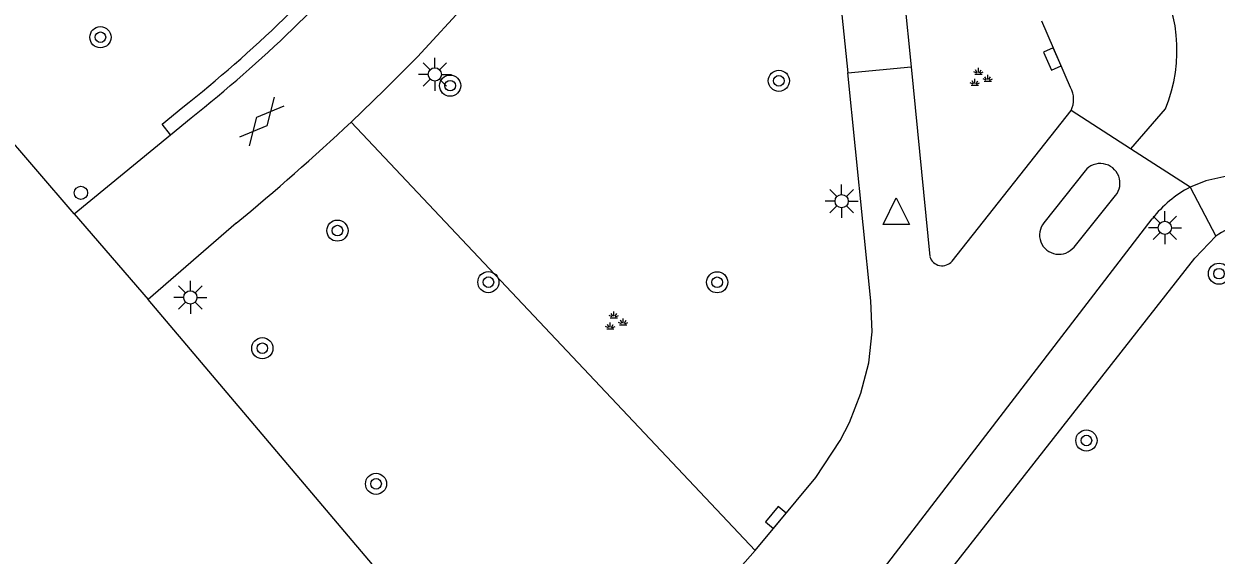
# Model space of a CAD drawing. Extents: x 131000 to 133013, y 393000 to 396501.
# Drawn here: x 131629.44 to 131674.5, y 395943.61 to 395963.69 of the extents above; entities that cross this region are included whole.
import ezdxf

# ---------------------------------------------------------------- set-up
doc = ezdxf.new("R2010")
doc.units = 0
for name, color, linetype in [('gg-knt-verharding', 7, 'Continuous'), ('gg-knt-verharding nz', 7, 'Continuous'), ('gt-grn-groengrens', 7, 'Continuous'), ('gt-grn-weggrens', 7, 'Continuous'), ('gt-symb-boom', 7, 'Continuous'), ('gt-symb-gesloten verharding', 7, 'Continuous'), ('gt-symb-groenvak', 7, 'Continuous'), ('gt-symb-kolk', 7, 'Continuous'), ('gt-symb-lichtmast', 7, 'Continuous'), ('gt-symb-verkeersregelinstallatiepaal', 7, 'Continuous'), ('gt-symb-waterafsluiter', 7, 'Continuous')]:
    doc.layers.add(name, color=color, linetype=linetype)

# ---------------------------------------------------------------- blocks, each defined once
blk = doc.blocks.new('gt0-BOOM')
at = {"layer": 'gt-symb-boom'}
for radius in [0.4, 0.2]:
    blk.add_circle((0, 0), radius, dxfattribs=at)
blk = doc.blocks.new('gt0-LMAST')
at = {"layer": 'gt-symb-lichtmast'}
for p, q in [((-0.005, 0.246), (-0.005, 0.621)), ((-0.182, 0.173), (-0.447, 0.438)), ((0.172, 0.173), (0.437, 0.438)), ((-0.255, -0.004), (-0.63, -0.004)), ((-0.182, -0.181), (-0.447, -0.446)), ((-0.005, -0.254), (-0.005, -0.629)), ((0.437, -0.446), (0.172, -0.181)), ((0.245, -0.004), (0.62, -0.004))]:
    blk.add_line(p, q, dxfattribs=at)
blk.add_circle((-0.005, -0.004), 0.25, dxfattribs=at)
blk = doc.blocks.new('gt0-VIPAAL')
at = {"layer": 'gt-symb-verkeersregelinstallatiepaal'}
blk.add_circle((0, 0), 0.25, dxfattribs=at)
blk = doc.blocks.new('gt0-GRVAK')
at = {"layer": 'gt-symb-groenvak'}
for p, q in [((-0.11, 0.189), (-0.228, 0.24)), ((-0.182, 0.153), (0.088, 0.153)), ((-0.091, 0.211), (-0.156, 0.322)), ((-0.047, 0.214), (-0.047, 0.393)), ((-0.004, 0.211), (0.061, 0.322)), ((0.015, 0.189), (0.133, 0.24)), ((0.262, -0.052), (0.197, 0.059)), ((0.305, -0.049), (0.305, 0.13)), ((0.349, -0.052), (0.414, 0.059)), ((-0.245, -0.228), (-0.363, -0.177)), ((-0.318, -0.264), (-0.047, -0.264)), ((-0.226, -0.206), (-0.291, -0.095)), ((-0.183, -0.203), (-0.183, -0.024)), ((-0.139, -0.206), (-0.074, -0.095)), ((-0.12, -0.228), (-0.002, -0.177)), ((0.243, -0.074), (0.125, -0.023)), ((0.17, -0.11), (0.441, -0.11)), ((0.368, -0.074), (0.486, -0.023))]:
    blk.add_line(p, q, dxfattribs=at)
blk = doc.blocks.new('gt0-KOLK')
at = {"layer": 'gt-symb-kolk'}
blk.add_lwpolyline([(0, 0), (0.375, 0), (0.375, 0.4), (-0.375, 0.4), (-0.375, 0), (0, 0)], dxfattribs=at)
blk = doc.blocks.new('gt0-WAFSL')
at = {"layer": 'gt-symb-waterafsluiter'}
for p, q in [((-0.5, -0.333), (0, 0.667)), ((0, 0.667), (0.5, -0.333)), ((0.5, -0.333), (-0.5, -0.333))]:
    blk.add_line(p, q, dxfattribs=at)
blk = doc.blocks.new('gt0-GESVH1')
at = {"layer": 'gt-symb-gesloten verharding'}
for p, q in [((-0.992, -0.261), (0.008, 0.239)), ((0.008, -0.261), (-0.992, 0.239)), ((0.008, 0.239), (1.008, -0.261)), ((1.008, 0.239), (0.008, -0.261))]:
    blk.add_line(p, q, dxfattribs=at)

msp = doc.modelspace()

# ---------------------------------------------------------------- linework, layer by layer
at = {"layer": 'gg-knt-verharding'}
for p, q in [((131662.472, 395966.94), (131662.97, 395962.066)), ((131631.337, 395956.503), (131623.497, 395965.634)), ((131668.998, 395961.284), (131667.907, 395963.793)), ((131662.97, 395962.066), (131663.675, 395954.889)), ((131664.518, 395954.721), (131669.016, 395960.415)), ((131634.986, 395959.498), (131635.766, 395960.139)), ((131631.337, 395956.503), (131634.986, 395959.498)), ((131669.544, 395958.132), (131667.986, 395956.169)), ((131669.126, 395955.251), (131670.697, 395957.195)), ((131660.956, 395941.835), (131672.086, 395956.32)), ((131637.465, 395956.153), (131634.14, 395953.27)), ((131674.491, 395955.659), (131673.686, 395954.83)), ((131662.675, 395940.791), (131673.686, 395954.83)), ((131649.277, 395935.401), (131634.14, 395953.27))]:
    msp.add_line(p, q, dxfattribs=at)
for points in [[(131656.711, 395975.328), (131658.072, 395972.321), (131658.827, 395970.46), (131659.446, 395968.549), (131659.927, 395966.479), (131660.311, 395964.389), (131660.584, 395961.83)], [(131645.722, 395964.956), (131646.211, 395964.506), (131644.313, 395962.444), (131643.069, 395961.195), (131641.804, 395959.976)], [(131657.076, 395943.783), (131659.365, 395946.547), (131660.288, 395947.936), (131660.637, 395948.624), (131661.069, 395949.73), (131661.377, 395950.877), (131661.498, 395952.047), (131661.45, 395953.223), (131660.584, 395961.83)], [(131675.583, 395958.08), (131674.104, 395957.755), (131673.512, 395957.509)], [(131657.076, 395943.783), (131650.894, 395936.787), (131649.277, 395935.401)]]:
    msp.add_lwpolyline(points, dxfattribs=at)
for centre, radius, start, end in [((131603.316, 396001.071), 52.235, 308.4067, 319.5671), ((131668.142, 395960.832), 0.968, 334.5126, 27.8606), ((131583.758, 396021.482), 84.571, 309.42328, 313.34189), ((131670.121, 395957.665), 0.743, 320.7921, 141.0089), ((131675.42, 395953.771), 4.197, 117.0412, 142.6015), ((131668.556, 395955.71), 0.732, 141.1193, 321.1943), ((131675.698, 395954.122), 1.954, 69.5358, 128.1478), ((131664.143, 395955.039), 0.492, 197.7834, 319.6752)]:
    msp.add_arc(centre, radius, start, end, dxfattribs=at)
at = {"layer": 'gg-knt-verharding nz'}
for p, q in [((131671.264, 395958.962), (131669.016, 395960.415)), ((131672.577, 395960.475), (131671.264, 395958.962)), ((131673.512, 395957.509), (131671.264, 395958.962)), ((131631.337, 395956.503), (131634.14, 395953.27))]:
    msp.add_line(p, q, dxfattribs=at)
msp.add_arc((131667.274, 395962.684), 5.745, 337.3912, 34.0593, dxfattribs=at)
at = {"layer": 'gt-grn-groengrens'}
msp.add_line((131657.076, 395943.783), (131641.804, 395959.976), dxfattribs=at)
msp.add_lwpolyline([(131634.986, 395959.498), (131634.662, 395959.892), (131635.443, 395960.533)], dxfattribs=at)
msp.add_arc((131603.06, 396001.39), 52.134, 308.4, 319.5624, dxfattribs=at)
at = {"layer": 'gt-grn-weggrens'}
for p, q in [((131660.584, 395961.83), (131662.97, 395962.066)), ((131673.512, 395957.509), (131674.491, 395955.659))]:
    msp.add_line(p, q, dxfattribs=at)

# ---------------------------------------------------------------- block references
at = {"layer": 'gt-symb-boom'}
for p in [(131632.332, 395963.181), (131645.548, 395961.352), (131641.289, 395955.873), (131674.606, 395954.245), (131646.995, 395953.926), (131638.451, 395951.429), (131669.595, 395947.941), (131642.749, 395946.304)]:
    msp.add_blockref('gt0-BOOM', p, dxfattribs=at)
for p, rotation in [((131657.972, 395961.535), -124.11906284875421), ((131655.641, 395953.921), -124.11906284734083)]:
    msp.add_blockref('gt0-BOOM', p, dxfattribs=dict(at, rotation=rotation))
at = {"layer": 'gt-symb-gesloten verharding', "rotation": 49.09427391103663}
msp.add_blockref('gt0-GESVH1', (131638.416, 395960), dxfattribs=at)
at = {"layer": 'gt-symb-groenvak'}
for p in [(131665.562, 395961.63), (131651.784, 395952.424)]:
    msp.add_blockref('gt0-GRVAK', p, dxfattribs=at)
at = {"layer": 'gt-symb-kolk'}
for p, rotation in [((131668.489, 395962.438), 113.82289949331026), ((131658.013, 395944.905), 50.31173296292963)]:
    msp.add_blockref('gt0-KOLK', p, dxfattribs=dict(at, rotation=rotation))
at = {"layer": 'gt-symb-lichtmast'}
for p in [(131644.977, 395961.781), (131660.35, 395956.99), (131672.566, 395955.985), (131635.735, 395953.353)]:
    msp.add_blockref('gt0-LMAST', p, dxfattribs=at)
at = {"layer": 'gt-symb-verkeersregelinstallatiepaal'}
msp.add_blockref('gt0-VIPAAL', (131631.596, 395957.302), dxfattribs=at)
at = {"layer": 'gt-symb-waterafsluiter'}
msp.add_blockref('gt0-WAFSL', (131662.409, 395956.439), dxfattribs=at)

doc.saveas('drawing.dxf')
